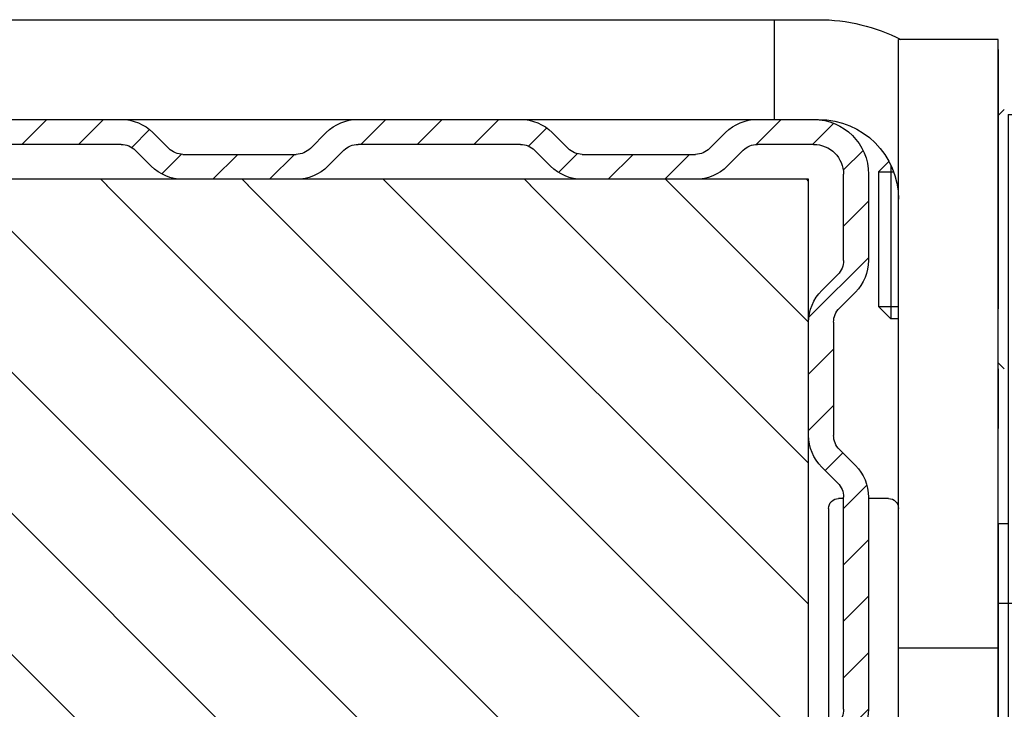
# Model space of a CAD drawing. Header units: millimetres. Extents: x 22865 to 60762, y -18816 to 15611.
# Tile 286 of 517: x 37736.97 to 37741.9, y 5360.25 to 5363.71. Entities that reach past the tile are written whole.
import ezdxf

# ---------------------------------------------------------------- set-up
doc = ezdxf.new("R2010")
doc.units = ezdxf.units.MM
doc.linetypes.add('CENTER_3', pattern=[22, 13, -3, 3, -3])
for name, color, linetype in [('1', 7, 'Continuous'), ('bramy przemyslowe', 5, 'Continuous'), ('BRO0010100220_PBL6', 7, 'Continuous'), ('BRO0010100773_PBL1', 7, 'Continuous'), ('BRO0010100774_PBL7', 7, 'Continuous'), ('BRO0010100815_PBL2', 7, 'Continuous'), ('BRO0010101580_PBL5', 7, 'Continuous'), ('BRO0010101582_PBL12', 7, 'Continuous'), ('BRO0010101584_PBL10', 7, 'Continuous'), ('BRO0010101584_PBL11', 7, 'Continuous'), ('BRO0010101585_ABL4', 7, 'Continuous'), ('BRO0010102185_PBL3', 7, 'Continuous'), ('BRO0010102342_PBL4', 7, 'Continuous'), ('BRO0010102390_PBL0', 7, 'Continuous'), ('BRO0010102615_PBL14', 7, 'Continuous'), ('BRO0010102615_PBL15', 7, 'Continuous'), ('BRO0010102658_PBL8', 7, 'Continuous'), ('DIN_912-M8X20_PBL1', 7, 'Continuous'), ('WYMIARY', 6, 'Continuous'), ('Z3047154_PBL3', 7, 'Continuous')]:
    doc.layers.add(name, color=color, linetype=linetype)
doc.styles.add('1-100', font='simplex.shx', dxfattribs={"width": 0.8, "height": 15})
doc.dimstyles.new('1-100', dxfattribs={"dimscale": 0.5, "dimtxt": 100, "dimasz": 1, "dimexe": 0.18, "dimexo": 0.0625, "dimgap": 5, "dimtad": 1, "dimdec": 1, "dimzin": 0, "dimdsep": 46, "dimtxsty": '1-100', "dimblk1": 'K', "dimblk2": 'K', "dimsah": 1, "dimcen": 0.09, "dimse1": 1, "dimse2": 1, "dimadec": 0, "dimazin": 0, "dimtfac": 1, "dimtdec": 1, "dimtofl": 0, "dimtmove": 0, "dimatfit": 3, "dimldrblk": 'K', "dimfxl": 0, "dimtolj": 1, "dimtzin": 0, "dimarcsym": 0})

# ---------------------------------------------------------------- blocks, each defined once
blk = doc.blocks.new('K')
for p, q in [((0, -19.11411989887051), (0, 19.11411989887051)), ((-19.11411989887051, 0), (19.11411989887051, 0))]:
    blk.add_line(p, q)
blk.add_circle((0, 0), 2.016107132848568)
blk = doc.blocks.new('*D795')
at = {"layer": 'WYMIARY', "color": 0, "lineweight": -2}
blk.add_line((37389.71645047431, 5384.614779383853), (37738.71645047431, 5384.614779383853), dxfattribs=at)
at = {"layer": 'WYMIARY', "color": 0, "linetype": 'ByBlock', "lineweight": -2, "xscale": 0.5, "yscale": 0.5, "zscale": 0.5, "rotation": 180}
blk.add_blockref('K', (37389.21645047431, 5384.614779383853), dxfattribs=at)
at = {"layer": 'WYMIARY', "color": 0, "linetype": 'ByBlock', "lineweight": -2, "xscale": 0.5, "yscale": 0.5, "zscale": 0.5}
blk.add_blockref('K', (37739.21645047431, 5384.614779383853), dxfattribs=at)
at = {"layer": 'WYMIARY', "color": 0, "insert": (37535.6051721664, 5394.614779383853), "char_height": 15, "attachment_point": 5, "style": '1-100'}
blk.add_mtext('\\A1;350.0', dxfattribs=at)
blk = doc.blocks.new('AS001-Aufsetzstück', base_point=(8795.809777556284, 7791.250453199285))
at = {"layer": 'BRO0010102185_PBL3', "color": 2, "linetype": 'Continuous'}
for p, q in [((9043.19311511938, 6887.916285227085), (8984.19311511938, 6887.916285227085)), ((8986.409929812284, 6882.916285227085), (8986.409929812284, 6887.916285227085)), ((8975.19311511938, 6886.916285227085), (8980.19311511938, 6886.916285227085)), ((8975.19311511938, 6834.416285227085), (8975.19311511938, 6886.916285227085)), ((8980.19311511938, 6834.416285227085), (8980.19311511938, 6886.916285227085)), ((9043.19311511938, 6882.916285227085), (8984.19311511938, 6882.916285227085)), ((8975.19311511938, 6856.416285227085), (8980.19311511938, 6856.416285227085))]:
    blk.add_line(p, q, dxfattribs=at)
for radius, end in [(9, 117.2218212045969), (4, 180)]:
    blk.add_arc((8984.19311511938, 6878.916285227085), radius, 90, end, dxfattribs=at)
at = {"layer": 'BRO0010102342_PBL4', "color": 2, "linetype": 'Continuous'}
for p, q in [((8980.69311511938, 6863.916285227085), (8981.69311511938, 6863.916285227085)), ((8982.94311511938, 6863.916285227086), (8983.19311511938, 6863.916285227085)), ((8983.69311511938, 6863.416151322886), (8983.69311511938, 6852.184085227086)), ((8975.19311511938, 6858.666285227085), (8972.89264453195, 6858.666285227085))]:
    blk.add_line(p, q, dxfattribs=at)
for centre, start, end in [((8980.69311511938, 6863.416285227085), 90, 180), ((8983.19311511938, 6863.416285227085), 0, 90)]:
    blk.add_arc(centre, 0.5, start, end, dxfattribs=at)
at = {"layer": 'BRO0010102390_PBL0', "color": 2, "linetype": 'CENTER_3'}
blk.add_line((8975.19311511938, 6886.416285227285), (8975.19311511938, 6867.416285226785), dxfattribs=at)
at = {"layer": 'BRO0010102390_PBL0', "color": 2, "linetype": 'Continuous'}
for p, q in [((8974.89311512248, 6883.416285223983), (8975.193115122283, 6883.116285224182)), ((8974.89311512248, 6870.416285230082), (8975.193115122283, 6870.716285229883))]:
    blk.add_line(p, q, dxfattribs=at)
at = {"layer": 'DIN_912-M8X20_PBL1', "color": 2, "linetype": 'Continuous'}
for p, q in [((8981.19311511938, 6880.291285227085), (8980.671548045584, 6880.812852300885)), ((8980.56811511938, 6880.606211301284), (8980.56811511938, 6872.916285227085)), ((8981.19311511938, 6880.291285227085), (8980.438631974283, 6880.291285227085)), ((8981.19311511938, 6880.291285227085), (8981.19311511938, 6873.541285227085)), ((8981.19311511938, 6873.541285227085), (8980.19311511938, 6873.541285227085)), ((8981.19311511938, 6873.541285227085), (8980.56811511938, 6872.916285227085)), ((8980.19311511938, 6872.916285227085), (8980.56811511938, 6872.916285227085))]:
    blk.add_line(p, q, dxfattribs=at)
blk = doc.blocks.new('Fangvorrichtung-L_feste-Rolle', base_point=(3261.923091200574, 8217.323791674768))
at = {"layer": '1', "color": 2, "linetype": 'Continuous'}
for p, q in [((3474.345640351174, 7596.597885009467), (3474.345640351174, 7589.693527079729)), ((3459.327602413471, 7586.625206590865), (3459.319907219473, 7587.353501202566)), ((3461.395934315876, 7565.612138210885), (3461.395934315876, 7578.327828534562)), ((3463.492728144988, 7550.143040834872), (3463.339538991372, 7550.141703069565))]:
    blk.add_line(p, q, dxfattribs=at)
blk.add_arc((3457.187277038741, 7553.128598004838), 0.4649686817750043, 81.56627017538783, 202.6024370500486, dxfattribs=at)
at = {"layer": 'BRO0010100220_PBL6', "color": 2, "linetype": 'Continuous'}
for p, q in [((3466.440935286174, 7577.218726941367), (3466.440935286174, 7578.867428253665)), ((3461.940935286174, 7547.923484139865), (3461.940935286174, 7550.130771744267)), ((3466.440935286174, 7547.923484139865), (3466.440935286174, 7549.359165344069)), ((3462.240935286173, 7547.623484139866), (3466.140935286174, 7547.623484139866))]:
    blk.add_line(p, q, dxfattribs=at)
for centre, radius, start, end in [((3462.240935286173, 7547.923484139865), 0.2999999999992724, 180, 270), ((3466.140935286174, 7547.923484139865), 0.2999999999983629, 270, 0)]:
    blk.add_arc(centre, radius, start, end, dxfattribs=at)
at = {"layer": 'BRO0010100773_PBL1', "color": 2, "linetype": 'Continuous'}
for p, q in [((3465.540935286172, 7603.373484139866), (3465.540935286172, 7603.086772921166)), ((3479.540935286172, 7603.373484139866), (3465.540935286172, 7603.373484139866)), ((3476.040935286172, 7595.884170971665), (3476.040935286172, 7603.373484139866)), ((3477.540935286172, 7603.373484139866), (3477.540935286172, 7563.623484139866)), ((3479.540935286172, 7603.373484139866), (3479.540935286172, 7550.976331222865)), ((3473.290935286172, 7578.927205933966), (3473.290935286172, 7577.317457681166)), ((3479.540935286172, 7563.623484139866), (3467.540935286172, 7563.623484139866)), ((3478.250588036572, 7559.178518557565), (3479.033260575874, 7559.966335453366)), ((3462.540935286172, 7558.623484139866), (3462.540935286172, 7551.225246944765)), ((3477.64650809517, 7554.897385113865), (3477.646520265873, 7557.635549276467)), ((3479.54093535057, 7554.555527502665), (3479.540935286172, 7555.262806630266)), ((3477.977358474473, 7553.908143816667), (3477.977691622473, 7553.907982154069)), ((3478.540935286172, 7553.873484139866), (3478.032585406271, 7553.873484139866)), ((3484.818852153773, 7553.608250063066), (3480.799805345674, 7552.531349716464)), ((3484.818852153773, 7553.608250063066), (3485.336490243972, 7551.676398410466)), ((3485.336490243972, 7551.676398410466), (3479.540935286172, 7550.123484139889)), ((3479.540935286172, 7550.614635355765), (3479.540935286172, 7550.123484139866)), ((3464.094477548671, 7550.001846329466), (3475.089994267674, 7548.557548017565)), ((3479.005036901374, 7550.123484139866), (3479.540935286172, 7550.123484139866))]:
    blk.add_line(p, q, dxfattribs=at)
for points in [[(3479.033216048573, 7559.966290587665), (3479.165572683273, 7560.113299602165), (3479.276371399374, 7560.264583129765), (3479.365394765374, 7560.416833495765), (3479.435139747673, 7560.570831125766), (3479.486950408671, 7560.726947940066), (3479.521311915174, 7560.884420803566), (3479.538634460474, 7561.043134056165), (3479.540934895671, 7561.125215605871)], [(3477.657204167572, 7557.980848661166), (3477.661425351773, 7558.034874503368), (3477.678143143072, 7558.156620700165), (3477.705194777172, 7558.279154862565), (3477.742462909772, 7558.400909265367), (3477.789485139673, 7558.520612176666), (3477.845489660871, 7558.637179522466), (3477.909126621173, 7558.74916504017), (3477.979392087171, 7558.856312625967), (3478.054884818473, 7558.957944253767), (3478.134375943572, 7559.053808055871), (3478.216617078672, 7559.143693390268), (3478.250710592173, 7559.178642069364)], [(3477.646520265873, 7557.635549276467), (3477.647305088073, 7557.721125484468), (3477.649308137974, 7557.806465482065), (3477.652521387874, 7557.891553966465), (3477.657203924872, 7557.980844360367)], [(3477.977358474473, 7553.908143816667), (3477.976538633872, 7553.908597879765), (3477.967898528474, 7553.914096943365), (3477.950814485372, 7553.927335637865), (3477.927205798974, 7553.949366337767), (3477.898811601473, 7553.980909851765), (3477.867236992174, 7554.022410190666), (3477.834024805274, 7554.073996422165), (3477.800518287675, 7554.135690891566), (3477.767986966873, 7554.207283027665), (3477.737478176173, 7554.288652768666), (3477.709997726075, 7554.379529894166), (3477.686412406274, 7554.479741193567), (3477.667577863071, 7554.589036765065), (3477.65429068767, 7554.707204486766), (3477.647351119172, 7554.834049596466), (3477.646508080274, 7554.897324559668)], [(3478.060504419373, 7553.873730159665), (3478.057097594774, 7553.874813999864), (3478.033609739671, 7553.883281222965), (3477.999645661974, 7553.897672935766), (3477.977691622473, 7553.907982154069)], [(3479.545671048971, 7553.400058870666), (3479.54206969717, 7553.449645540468), (3479.540935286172, 7553.497261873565)], [(3480.799805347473, 7552.531349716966), (3480.754036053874, 7552.520232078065), (3480.685573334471, 7552.507777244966), (3480.616989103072, 7552.500158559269), (3480.557255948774, 7552.49739517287)]]:
    blk.add_lwpolyline(points, dxfattribs=at)
for centre, radius, start, end in [((3478.040935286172, 7595.884147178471), 2, 180, 240.0000000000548), ((3476.540935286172, 7593.286070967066), 1, 0, 60.00000000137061), ((3476.540935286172, 7564.087585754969), 1.000000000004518, 332.318671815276, 0), ((3467.540935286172, 7558.623484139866), 5, 90, 180), ((3478.032572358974, 7553.058024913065), 0.8154592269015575, 88.04179928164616, 89.99908327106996), ((3478.540935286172, 7552.873484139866), 1, 0, 90), ((3480.540935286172, 7553.497261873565), 1, 180, 284.9999999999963), ((3480.540935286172, 7553.497261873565), 0.9999999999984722, 267.9373187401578, 273.3333333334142), ((3481.236496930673, 7550.858297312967), 1.728668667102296, 110.4718996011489, 112.5268347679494), ((3481.260617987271, 7550.793436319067), 1.797869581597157, 107.5312585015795, 110.4691162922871), ((3480.540935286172, 7553.497261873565), 1.000000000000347, 278.3810659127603, 278.8377023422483), ((3480.815884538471, 7552.201204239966), 0.3215232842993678, 106.1949395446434, 107.5276215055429), ((3476.189779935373, 7556.945239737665), 8.459485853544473, 262.530049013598, 265.6010792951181), ((3475.779601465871, 7551.624449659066), 3.122909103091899, 265.6169357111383, 277.850182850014)]:
    blk.add_arc(centre, radius, start, end, dxfattribs=at)
for points in [[(3480.756760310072, 7552.517728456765), (3480.741432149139, 7552.514050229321), (3480.726209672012, 7552.509968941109)], [(3480.895396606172, 7552.556963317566), (3480.82662102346, 7552.535485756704), (3480.756760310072, 7552.517728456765)], [(3480.574216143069, 7552.45506890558), (3480.462867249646, 7552.403918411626), (3480.355639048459, 7552.34443417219), (3480.259094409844, 7552.280797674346), (3480.167952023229, 7552.20978941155), (3480.088899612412, 7552.137507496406), (3480.014712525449, 7552.060104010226), (3479.9504619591, 7551.98510303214), (3479.891314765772, 7551.906151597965)], [(3479.891314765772, 7551.906151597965), (3479.819192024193, 7551.792691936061), (3479.755876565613, 7551.674009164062), (3479.705622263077, 7551.561179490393), (3479.662300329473, 7551.445556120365)], [(3463.23520017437, 7550.251115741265), (3463.083235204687, 7550.335560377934), (3462.941193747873, 7550.436069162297), (3462.823524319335, 7550.54312208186), (3462.721543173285, 7550.665015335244), (3462.643607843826, 7550.792946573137), (3462.586336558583, 7550.931406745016), (3462.552200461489, 7551.076700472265), (3462.540935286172, 7551.225246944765)], [(3479.662300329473, 7551.445556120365), (3479.640026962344, 7551.377311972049), (3479.619846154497, 7551.308402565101), (3479.574731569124, 7551.11658219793), (3479.543546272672, 7550.922014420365)], [(3479.005036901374, 7550.123484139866), (3479.064963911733, 7550.209956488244), (3479.123483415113, 7550.297390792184), (3479.175825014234, 7550.378375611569), (3479.226873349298, 7550.460179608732), (3479.271040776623, 7550.533453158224), (3479.31411579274, 7550.607376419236), (3479.349899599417, 7550.670794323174), (3479.384894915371, 7550.734642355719), (3479.412459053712, 7550.786186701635), (3479.439667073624, 7550.837940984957), (3479.459587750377, 7550.87607743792), (3479.479770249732, 7550.914026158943), (3479.487221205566, 7550.92762083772), (3479.494938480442, 7550.941116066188), (3479.500942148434, 7550.951011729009), (3479.507237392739, 7550.960606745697), (3479.511705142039, 7550.966681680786), (3479.516990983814, 7550.972377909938), (3479.520519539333, 7550.97510979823), (3479.524528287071, 7550.976329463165)], [(3479.524528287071, 7550.976329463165), (3479.528415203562, 7550.974499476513), (3479.531179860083, 7550.970537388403), (3479.532664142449, 7550.966900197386), (3479.533635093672, 7550.963280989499), (3479.534703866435, 7550.958254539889), (3479.535605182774, 7550.953122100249), (3479.53734973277, 7550.938652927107), (3479.5383395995, 7550.92417118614), (3479.539249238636, 7550.904035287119), (3479.5398629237, 7550.883865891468), (3479.540712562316, 7550.827000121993), (3479.540867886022, 7550.770147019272), (3479.5409148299, 7550.692393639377), (3479.540935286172, 7550.614635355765)], [(3464.094477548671, 7550.001846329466), (3463.864679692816, 7550.040442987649), (3463.638292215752, 7550.096374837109), (3463.433196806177, 7550.16488879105), (3463.23520017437, 7550.251115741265)], [(3476.206138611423, 7548.53080660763), (3476.632927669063, 7548.609649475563), (3477.05098723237, 7548.727634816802), (3477.445436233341, 7548.880405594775), (3477.823009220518, 7549.070761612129), (3478.166390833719, 7549.289736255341), (3478.484997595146, 7549.543640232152), (3478.761814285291, 7549.818924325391), (3479.005036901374, 7550.123484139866)]]:
    blk.add_spline(points, degree=3, dxfattribs=at)
at = {"layer": 'BRO0010100774_PBL7', "color": 2, "linetype": 'Continuous'}
for p, q in [((3459.814872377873, 7603.109250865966), (3456.916058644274, 7603.083826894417)), ((3456.916058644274, 7553.501724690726), (3456.916058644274, 7603.083826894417)), ((3459.319907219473, 7587.353501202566), (3459.319907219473, 7603.105904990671)), ((3461.334267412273, 7603.123484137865), (3459.829911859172, 7603.110355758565)), ((3461.334267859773, 7603.123484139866), (3459.829912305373, 7603.110355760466)), ((3461.318256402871, 7583.982675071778), (3461.318256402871, 7603.12362363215)), ((3466.044895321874, 7603.082445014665), (3461.334267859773, 7603.123484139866)), ((3466.319322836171, 7590.127866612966), (3466.319322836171, 7602.897534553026)), ((3466.323413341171, 7597.080810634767), (3473.80634821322, 7597.015507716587)), ((3474.015897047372, 7596.927631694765), (3474.345640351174, 7596.597885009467)), ((3466.823706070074, 7589.627885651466), (3466.819257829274, 7589.627866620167)), ((3476.815207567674, 7589.715078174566), (3466.823706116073, 7589.627885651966)), ((3459.327915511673, 7586.241962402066), (3459.327602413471, 7586.625206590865)), ((3459.327912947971, 7586.241962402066), (3459.326433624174, 7583.545971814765)), ((3461.31921710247, 7583.982666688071), (3459.814903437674, 7583.969538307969)), ((3477.034955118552, 7583.845520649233), (3461.31921710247, 7583.982666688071)), ((3459.319907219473, 7583.448652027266), (3459.319907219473, 7583.470192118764)), ((3459.317449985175, 7581.874739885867), (3459.249134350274, 7565.313819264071)), ((3461.809870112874, 7578.827809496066), (3477.036805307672, 7578.960518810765)), ((3474.107585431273, 7578.934338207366), (3474.040022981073, 7578.934338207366)), ((3477.036805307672, 7578.960518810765), (3477.016773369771, 7578.960518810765)), ((3459.249134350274, 7565.313819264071), (3459.248083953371, 7565.200867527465)), ((3459.735492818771, 7565.610355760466), (3461.239842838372, 7565.623484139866)), ((3461.239842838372, 7565.623484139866), (3473.91558418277, 7565.512864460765)), ((3474.126940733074, 7565.423148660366), (3474.131920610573, 7565.423148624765)), ((3474.45877716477, 7565.09053527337), (3474.131920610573, 7565.423148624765)), ((3474.458796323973, 7565.090525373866), (3474.13195320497, 7565.423132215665)), ((3459.236298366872, 7564.848465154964), (3459.23415209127, 7564.259597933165)), ((3459.238669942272, 7565.067011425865), (3459.236298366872, 7564.848465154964)), ((3459.239052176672, 7565.093711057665), (3459.238669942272, 7565.067011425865)), ((3459.239307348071, 7565.106727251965), (3459.239052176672, 7565.093711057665)), ((3459.239507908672, 7565.114717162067), (3459.239307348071, 7565.106727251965)), ((3459.239770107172, 7565.122903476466), (3459.239507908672, 7565.114717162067)), ((3474.545390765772, 7564.871290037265), (3474.54524136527, 7564.877679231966)), ((3474.545663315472, 7564.856048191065), (3474.545390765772, 7564.871290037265)), ((3474.54599090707, 7564.830803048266), (3474.545663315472, 7564.856048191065)), ((3474.546649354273, 7564.753999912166), (3474.54599090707, 7564.830803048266)), ((3474.549729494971, 7563.765841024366), (3474.546649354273, 7564.753999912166)), ((3459.23415209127, 7564.259597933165), (3459.253895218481, 7550.60876053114)), ((3474.549729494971, 7563.765841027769), (3474.549728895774, 7563.765090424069)), ((3474.550039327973, 7563.623551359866), (3474.549728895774, 7563.765090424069)), ((3459.249560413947, 7553.605940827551), (3457.255471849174, 7553.588538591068)), ((3456.758020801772, 7552.949894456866), (3456.756345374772, 7552.411310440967)), ((3456.756345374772, 7552.411310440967), (3456.758326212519, 7550.084230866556)), ((3463.339538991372, 7550.141703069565), (3456.758326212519, 7550.084230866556))]:
    blk.add_line(p, q, dxfattribs=at)
for points in [[(3462.655850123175, 7578.35750460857), (3462.655881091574, 7578.358583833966), (3462.655963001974, 7578.360921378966), (3462.656133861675, 7578.364839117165), (3462.656450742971, 7578.370599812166), (3462.656992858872, 7578.378371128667), (3462.65790082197, 7578.388609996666), (3462.659254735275, 7578.400717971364), (3462.661158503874, 7578.414458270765), (3462.663652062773, 7578.429274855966), (3462.666709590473, 7578.444558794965), (3462.670384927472, 7578.460307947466), (3462.674687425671, 7578.476346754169), (3462.679640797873, 7578.492605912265), (3462.685245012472, 7578.508965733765), (3462.691526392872, 7578.525406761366), (3462.698500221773, 7578.541880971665), (3462.706182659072, 7578.558348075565), (3462.714586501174, 7578.574764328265), (3462.723721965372, 7578.591085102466), (3462.733596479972, 7578.607264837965)], [(3462.733596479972, 7578.607264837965), (3462.744214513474, 7578.62325713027), (3462.75557756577, 7578.639015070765), (3462.767683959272, 7578.654491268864), (3462.780528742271, 7578.669638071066), (3462.794104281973, 7578.684408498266), (3462.808399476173, 7578.698755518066), (3462.823400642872, 7578.712633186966), (3462.839090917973, 7578.725996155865), (3462.855449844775, 7578.738799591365), (3462.872453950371, 7578.750999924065), (3462.890076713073, 7578.762554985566), (3462.908288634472, 7578.773424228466), (3462.927057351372, 7578.783568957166), (3462.946347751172, 7578.792952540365), (3462.966122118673, 7578.801540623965), (3462.98634029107, 7578.809301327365), (3463.006959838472, 7578.816205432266), (3463.027936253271, 7578.822226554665), (3463.049223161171, 7578.827341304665)], [(3463.049223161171, 7578.827341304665), (3463.070772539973, 7578.831529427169), (3463.092534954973, 7578.834773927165), (3463.114459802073, 7578.837061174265)], [(3463.114459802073, 7578.837061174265), (3463.136495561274, 7578.838380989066), (3463.151000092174, 7578.838718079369)], [(3459.735492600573, 7565.610355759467), (3459.728844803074, 7565.610253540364), (3459.702381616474, 7565.608968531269), (3459.676212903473, 7565.606307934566), (3459.650413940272, 7565.602310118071), (3459.625056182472, 7565.597017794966), (3459.600207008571, 7565.590477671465), (3459.575929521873, 7565.582740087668), (3459.552282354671, 7565.573858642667), (3459.529319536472, 7565.563889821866), (3459.507090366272, 7565.552892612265), (3459.485639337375, 7565.540928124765), (3459.465006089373, 7565.528059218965), (3459.445225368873, 7565.514350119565), (3459.426327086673, 7565.499866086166), (3459.408336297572, 7565.484673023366), (3459.391273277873, 7565.468837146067), (3459.375153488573, 7565.452424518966), (3459.359988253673, 7565.435501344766), (3459.345784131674, 7565.418132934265), (3459.332543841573, 7565.400384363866), (3459.320265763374, 7565.382319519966), (3459.308943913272, 7565.364000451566), (3459.298572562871, 7565.345495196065), (3459.28912619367, 7565.326839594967), (3459.280563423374, 7565.308027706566), (3459.272920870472, 7565.289233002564), (3459.266194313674, 7565.270581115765), (3459.260372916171, 7565.252222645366), (3459.255430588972, 7565.234314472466), (3459.251312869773, 7565.216957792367), (3459.247936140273, 7565.200130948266), (3459.245302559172, 7565.184317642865), (3459.243335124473, 7565.169792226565), (3459.241961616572, 7565.157085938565), (3459.241096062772, 7565.146993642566), (3459.240539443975, 7565.138878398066), (3459.240188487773, 7565.132586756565), (3459.239950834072, 7565.127476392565), (3459.239770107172, 7565.122903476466)], [(3474.032578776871, 7565.490114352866), (3473.995618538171, 7565.502648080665), (3473.957312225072, 7565.510282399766), (3473.920567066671, 7565.512864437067)], [(3474.13195337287, 7565.423132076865), (3474.100004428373, 7565.451327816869), (3474.067568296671, 7565.472907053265), (3474.032578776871, 7565.490114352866)], [(3474.54524136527, 7564.877679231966), (3474.545066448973, 7564.883682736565), (3474.544959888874, 7564.886704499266), (3474.54482250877, 7564.890053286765), (3474.544636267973, 7564.893863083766), (3474.544346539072, 7564.898689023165), (3474.543854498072, 7564.905126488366), (3474.543039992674, 7564.913318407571), (3474.541678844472, 7564.923778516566), (3474.539620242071, 7564.935987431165), (3474.53671093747, 7564.949599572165), (3474.532790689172, 7564.964390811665), (3474.527730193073, 7564.980082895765), (3474.521450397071, 7564.996349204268), (3474.513935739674, 7565.012836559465), (3474.505163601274, 7565.029324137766), (3474.495168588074, 7565.045559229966), (3474.484015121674, 7565.061322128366), (3474.471808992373, 7565.076406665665), (3474.458796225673, 7565.090525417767)]]:
    blk.add_lwpolyline(points, dxfattribs=at)
for centre, radius, start, end in [((3466.042260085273, 7602.782440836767), 0.3000172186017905, 22.55832458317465, 89.49672682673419), ((3473.803729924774, 7596.71548311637), 0.3000360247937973, 44.99721786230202, 89.49999743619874), ((3466.819332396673, 7590.127876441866), 0.5000095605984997, 180.0011262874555, 269.9914543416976), ((3466.823394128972, 7590.127845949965), 0.4999813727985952, 179.9976321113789, 270.000004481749), ((3459.819141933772, 7583.470321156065), 0.4992331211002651, 90.48643406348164, 180.0876605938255), ((3477.025568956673, 7583.545555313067), 0.3001121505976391, 12.55068660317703, 88.2077527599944), ((2250.277848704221, 7577.632194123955), 1227.055225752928, 0.07680452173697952, 0.2791631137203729), ((2988.947159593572, 7583.395326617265), 470.3727532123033, 359.8145284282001, 0.006495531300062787), ((3477.034170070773, 7579.260522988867), 0.3000172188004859, 270.5032732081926, 359.997020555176), ((3461.895924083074, 7578.327830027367), 0.4999897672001, 90.51115822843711, 180.0001710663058), ((3463.155322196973, 7578.343638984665), 0.4950979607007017, 90.50016845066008, 91.19838706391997), ((3474.104996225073, 7579.230506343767), 0.2961794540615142, 270.5008871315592, 271.9843434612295), ((3473.912983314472, 7565.212917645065), 0.2999580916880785, 44.49668196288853, 89.50319511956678), ((3473.918317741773, 7565.213914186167), 0.2989004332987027, 44.51639742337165, 89.48504204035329), ((3459.704482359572, 7564.924990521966), 0.4674762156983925, 172.3215359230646, 179.263083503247), ((3474.243536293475, 7564.879307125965), 0.3015724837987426, 29.66897744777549, 44.46090958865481), ((3474.245145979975, 7564.880405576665), 0.2996304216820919, 14.61969254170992, 29.63828298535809), ((3474.243236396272, 7564.880060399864), 0.3015653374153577, 0.03839667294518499, 14.59157679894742), ((3459.751800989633, 7550.610871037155), 0.4979097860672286, 180.2498415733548, 269.7254346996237)]:
    blk.add_arc(centre, radius, start, end, dxfattribs=at)
for points in [[(3466.703883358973, 7577.226776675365), (3466.70452832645, 7577.451046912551), (3466.705210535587, 7577.675317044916), (3466.707235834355, 7578.272933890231), (3466.709647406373, 7578.870549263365)], [(3462.654459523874, 7565.610131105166), (3462.653655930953, 7567.21533103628), (3462.653202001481, 7568.820531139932), (3462.653872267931, 7573.590046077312), (3462.657754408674, 7578.359559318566)], [(3474.544801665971, 7564.880262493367), (3474.544940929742, 7564.880092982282), (3474.544925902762, 7564.879719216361), (3474.544938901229, 7564.878788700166), (3474.545050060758, 7564.878073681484), (3474.545150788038, 7564.876761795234), (3474.545174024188, 7564.875330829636), (3474.54522514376, 7564.873385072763), (3474.545297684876, 7564.871494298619), (3474.545449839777, 7564.866049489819), (3474.545543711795, 7564.860546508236), (3474.545667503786, 7564.852888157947), (3474.545787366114, 7564.845254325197), (3474.545917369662, 7564.835466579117), (3474.546027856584, 7564.825669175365), (3474.546150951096, 7564.813759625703), (3474.546264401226, 7564.801853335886), (3474.546385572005, 7564.787867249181), (3474.54649623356, 7564.773879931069), (3474.546613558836, 7564.757863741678), (3474.546722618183, 7564.74184789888), (3474.546954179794, 7564.703942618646), (3474.547156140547, 7564.666036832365), (3474.547369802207, 7564.620706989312), (3474.547559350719, 7564.575377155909), (3474.547753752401, 7564.523204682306), (3474.547927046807, 7564.471032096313), (3474.548100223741, 7564.412692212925), (3474.54825461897, 7564.354352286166)]]:
    blk.add_spline(points, degree=3, dxfattribs=at)
at = {"layer": 'BRO0010100815_PBL2', "color": 2, "linetype": 'Continuous'}
for p, q in [((3480.040935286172, 7582.873484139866), (3479.540935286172, 7582.873484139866)), ((3480.040935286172, 7582.873261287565), (3480.040935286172, 7557.373706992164)), ((3480.040935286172, 7557.373484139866), (3479.540935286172, 7557.373484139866))]:
    blk.add_line(p, q, dxfattribs=at)
at = {"layer": 'BRO0010101580_PBL5', "color": 2, "linetype": 'Continuous'}
for p, q in [((3463.790935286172, 7576.156447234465), (3466.790935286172, 7576.156447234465)), ((3463.790935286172, 7565.601221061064), (3463.790935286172, 7576.156390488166)), ((3465.790935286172, 7549.359165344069), (3466.790935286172, 7549.359165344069))]:
    blk.add_line(p, q, dxfattribs=at)
blk.add_arc((3465.790935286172, 7551.359165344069), 2.000000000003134, 224.129740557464, 270, dxfattribs=at)
at = {"layer": 'BRO0010101582_PBL12', "color": 2, "linetype": 'Continuous'}
for p, q in [((3472.790935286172, 7576.156447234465), (3475.790935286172, 7576.156447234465)), ((3475.790935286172, 7564.934742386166), (3475.790935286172, 7576.156390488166)), ((3474.543617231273, 7564.907512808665), (3475.790935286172, 7564.907512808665)), ((3475.790935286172, 7563.623484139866), (3475.790935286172, 7564.907423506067))]:
    blk.add_line(p, q, dxfattribs=at)
at = {"layer": 'BRO0010101584_PBL10', "color": 2, "linetype": 'Continuous'}
for p, q in [((3469.790935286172, 7578.896662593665), (3469.790935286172, 7577.302942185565)), ((3472.790935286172, 7578.922842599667), (3472.790935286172, 7577.372684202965)), ((3469.790935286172, 7576.298955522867), (3472.790935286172, 7576.298955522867)), ((3469.790935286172, 7565.548859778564), (3469.790935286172, 7576.298896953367)), ((3472.790935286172, 7565.522679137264), (3472.790935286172, 7576.298896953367))]:
    blk.add_line(p, q, dxfattribs=at)
at = {"layer": 'BRO0010101584_PBL11', "color": 2, "linetype": 'Continuous'}
for p, q in [((3466.790935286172, 7578.870482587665), (3466.790935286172, 7577.227525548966)), ((3469.790935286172, 7578.896662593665), (3469.790935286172, 7577.302942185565)), ((3466.790935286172, 7576.298955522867), (3469.790935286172, 7576.298955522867)), ((3466.790935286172, 7565.575040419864), (3466.790935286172, 7576.298896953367)), ((3469.790935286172, 7565.548859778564), (3469.790935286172, 7576.298896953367)), ((3466.790935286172, 7549.358924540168), (3468.989073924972, 7549.358924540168))]:
    blk.add_line(p, q, dxfattribs=at)
at = {"layer": 'BRO0010101585_ABL4', "color": 2, "linetype": 'CENTER_3'}
blk.add_line((3455.334658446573, 7570.123484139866), (3484.247212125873, 7570.123484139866), dxfattribs=at)
at = {"layer": 'BRO0010102615_PBL14', "color": 2, "linetype": 'Continuous'}
blk.add_line((3475.940618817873, 7565.110344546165), (3475.890935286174, 7565.110344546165), dxfattribs=at)
for centre, radius, start, end in [((3475.890935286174, 7565.010344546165), 0.1000000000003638, 90, 180), ((3475.940618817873, 7565.010344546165), 0.09999999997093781, 36.28745711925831, 90), ((3471.990935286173, 7562.110344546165), 4.999999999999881, 17.62095184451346, 36.28745708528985)]:
    blk.add_arc(centre, radius, start, end, dxfattribs=at)
at = {"layer": 'BRO0010102615_PBL15', "color": 2, "linetype": 'Continuous'}
for p, q in [((3475.940618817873, 7574.009368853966), (3475.890935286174, 7574.009368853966)), ((3463.040935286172, 7568.759559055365), (3463.040935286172, 7573.259178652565)), ((3475.940618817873, 7568.009368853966), (3475.890935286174, 7568.009368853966))]:
    blk.add_line(p, q, dxfattribs=at)
for centre, radius, start, end in [((3463.790935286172, 7573.259368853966), 0.75, 90, 180), ((3475.890935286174, 7573.909368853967), 0.0999999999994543, 90, 180), ((3475.940618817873, 7573.909368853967), 0.09999999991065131, 36.28745707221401, 90), ((3471.990935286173, 7571.009368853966), 5.000000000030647, 323.7125429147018, 36.28745708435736), ((3463.790935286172, 7568.759368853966), 0.75, 180, 270), ((3475.890935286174, 7568.109368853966), 0.1000000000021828, 180, 270), ((3475.940618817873, 7568.109368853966), 0.0999999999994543, 270, 323.7125428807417)]:
    blk.add_arc(centre, radius, start, end, dxfattribs=at)
at = {"layer": 'BRO0010102658_PBL8', "color": 2, "linetype": 'Continuous'}
for p, q in [((3478.894276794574, 7559.326147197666), (3478.894276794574, 7555.920821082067)), ((3477.807147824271, 7554.123484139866), (3477.857925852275, 7554.123484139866))]:
    blk.add_line(p, q, dxfattribs=at)
for centre, radius, start, end in [((3473.140935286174, 7557.623484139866), 6.000000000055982, 16.48576839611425, 20.24870213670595), ((3473.140935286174, 7557.623484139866), 5.999999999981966, 325.8470846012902, 343.5142316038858), ((3477.857925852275, 7554.423484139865), 0.2999999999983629, 270, 325.8470845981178)]:
    blk.add_arc(centre, radius, start, end, dxfattribs=at)
at = {"layer": 'Z3047154_PBL3', "color": 2, "linetype": 'Continuous'}
for p, q in [((3474.916453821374, 7578.943298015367), (3474.943375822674, 7577.823760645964)), ((3476.520059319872, 7578.541651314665), (3476.509853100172, 7578.955914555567)), ((3476.640320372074, 7572.840494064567), (3476.520059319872, 7578.541651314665)), ((3474.943375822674, 7577.823760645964), (3474.977541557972, 7576.280099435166)), ((3472.607670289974, 7577.373751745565), (3464.76726809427, 7577.17665282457)), ((3476.814020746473, 7563.926137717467), (3476.706617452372, 7569.356399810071)), ((3476.820528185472, 7563.623484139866), (3476.814020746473, 7563.926137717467))]:
    blk.add_line(p, q, dxfattribs=at)
for points in [[(3464.76726809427, 7577.17665282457), (3464.766589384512, 7577.17618980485), (3464.766191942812, 7577.175236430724), (3464.765575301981, 7577.173011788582), (3464.765190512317, 7577.171004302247), (3464.764687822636, 7577.167559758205), (3464.76426710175, 7577.163964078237), (3464.763800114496, 7577.159050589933), (3464.763423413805, 7577.15419319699), (3464.762593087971, 7577.140526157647), (3464.761981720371, 7577.126782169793), (3464.761350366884, 7577.108088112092), (3464.760878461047, 7577.089416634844), (3464.76043950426, 7577.066085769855), (3464.760126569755, 7577.04274282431), (3464.759877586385, 7577.015095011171), (3464.759733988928, 7576.987449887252), (3464.759672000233, 7576.955870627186), (3464.759701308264, 7576.924290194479), (3464.759823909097, 7576.889155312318), (3464.760028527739, 7576.854021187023), (3464.760743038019, 7576.774713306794), (3464.76175582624, 7576.695408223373), (3464.763162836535, 7576.607677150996), (3464.764845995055, 7576.519951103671), (3464.766877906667, 7576.428501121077), (3464.769178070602, 7576.337057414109), (3464.771711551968, 7576.246434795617), (3464.774499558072, 7576.155819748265)], [(3472.607670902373, 7577.373748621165), (3472.981378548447, 7577.361965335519), (3473.351818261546, 7577.30749648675), (3473.70480217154, 7577.212422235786), (3474.04325314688, 7577.074827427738), (3474.349036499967, 7576.901248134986), (3474.627564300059, 7576.686302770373), (3474.862868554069, 7576.439103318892), (3475.054342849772, 7576.157971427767)]]:
    blk.add_spline(points, degree=3, dxfattribs=at)
blk = doc.blocks.new('Endwinkel-Profil', base_point=(58048.38294622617, -47824.03092419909))
at = {"layer": '1', "linetype": 'Continuous'}
h = blk.add_hatch(dxfattribs=at)
h.set_pattern_fill('CUSTOM0', color=2, scale=2, angle=135, pattern_type=2)
h.set_pattern_definition([(135, (1.818989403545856e-12, 3.637978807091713e-12), (-2.220446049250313e-16, -2.82842712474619), [])])
edge = h.paths.add_edge_path()
edge.add_arc((30721.84732859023, -23327.40612161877), 0.999995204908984, 180.0006632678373, 225.0006632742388)
edge.add_line((30721.14023338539, -23328.11323319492), (30721.93833338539, -23328.91133319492))
edge.add_arc((30720.34732649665, -23330.50231656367), 2.250006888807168, 359.99957649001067, 44.999576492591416, ccw=False)
edge.add_line((30722.59733338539, -23330.50233319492), (30722.59733338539, -23336.17393319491))
edge.add_arc((30720.34732649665, -23336.17394982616), 2.250006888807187, 315.0004235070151, 0.00042350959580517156, ccw=False)
edge.add_line((30721.93833338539, -23337.76493319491), (30721.14023338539, -23338.56303319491))
edge.add_arc((30721.84732859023, -23339.27014477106), 0.9999952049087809, 134.9993367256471, 179.9993367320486)
edge.add_line((30720.84733338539, -23339.27013319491), (30720.84733338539, -23349.90613319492))
edge.add_arc((30721.84732859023, -23349.90612161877), 0.999995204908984, 180.0006632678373, 225.0006632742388)
edge.add_line((30721.14023338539, -23350.61323319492), (30721.93833338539, -23351.41133319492))
edge.add_arc((30720.34732649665, -23353.00231656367), 2.250006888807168, 359.99957649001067, 44.999576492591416, ccw=False)
edge.add_line((30722.59733338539, -23353.00233319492), (30722.59733338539, -23358.67393319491))
edge.add_arc((30720.34732649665, -23358.67394982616), 2.250006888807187, 315.0004235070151, 0.00042350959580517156, ccw=False)
edge.add_line((30721.93833338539, -23360.26493319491), (30721.14023338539, -23361.06303319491))
edge.add_arc((30721.84732859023, -23361.77014477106), 0.9999952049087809, 134.9993367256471, 179.9993367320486)
edge.add_line((30720.84733338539, -23361.77013319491), (30720.84733338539, -23366.08813319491))
edge.add_arc((30722.34733338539, -23366.08813319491), 1.5, 180, 270)
edge.add_line((30722.34733338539, -23367.58813319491), (30739.34733338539, -23367.58813319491))
edge.add_arc((30739.34733338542, -23367.08813319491), 0.5, 269.9999999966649, 89.99999999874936)
edge.add_line((30739.34733338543, -23366.58813319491), (30735.59733338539, -23366.58813319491))
edge.add_line((30735.59733338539, -23366.58813319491), (30735.59733338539, -23365.33813319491))
edge.add_line((30735.59733338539, -23365.33813319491), (30739.34733338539, -23365.33813319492))
edge.add_arc((30739.34733338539, -23367.08813319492), 1.749999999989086, 270, 90, ccw=False)
edge.add_line((30739.34733338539, -23368.83813319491), (30722.34733338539, -23368.83813319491))
edge.add_arc((30722.34733338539, -23366.08813319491), 2.75, 180, 270, ccw=False)
edge.add_line((30719.59733338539, -23366.08813319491), (30719.59733338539, -23361.77013319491))
edge.add_arc((30721.84734027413, -23361.77011656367), 2.250006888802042, 135.0004235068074, 180.0004235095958, ccw=False)
edge.add_line((30720.2563333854, -23360.17913319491), (30721.0544333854, -23359.38103319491))
edge.add_arc((30720.34733818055, -23358.67392161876), 0.9999952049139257, 314.9993367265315, 359.9993367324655)
edge.add_line((30721.34733338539, -23358.67393319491), (30721.34733338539, -23353.00233319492))
edge.add_arc((30720.34733818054, -23353.00234477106), 0.9999952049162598, 0.0006632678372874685, 45.00066327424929)
edge.add_line((30721.0544333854, -23352.29523319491), (30720.2563333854, -23351.49713319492))
edge.add_arc((30721.84734027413, -23349.90614982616), 2.25000688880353, 179.999576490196, 224.9995764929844, ccw=False)
edge.add_line((30719.59733338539, -23349.90613319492), (30719.59733338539, -23339.27013319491))
edge.add_arc((30721.84734027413, -23339.27011656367), 2.250006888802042, 135.0004235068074, 180.0004235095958, ccw=False)
edge.add_line((30720.2563333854, -23337.67913319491), (30721.0544333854, -23336.88103319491))
edge.add_arc((30720.34733818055, -23336.17392161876), 0.9999952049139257, 314.9993367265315, 359.9993367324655)
edge.add_line((30721.34733338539, -23336.17393319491), (30721.34733338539, -23330.50233319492))
edge.add_arc((30720.34733818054, -23330.50234477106), 0.9999952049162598, 0.0006632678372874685, 45.00066327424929)
edge.add_line((30721.0544333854, -23329.79523319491), (30720.2563333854, -23328.99713319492))
edge.add_arc((30721.84734027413, -23327.40614982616), 2.25000688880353, 179.999576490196, 224.9995764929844, ccw=False)
edge.add_line((30719.59733338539, -23327.40613319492), (30719.59733338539, -23323.08813319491))
edge.add_arc((30722.34733338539, -23323.08813319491), 2.75, 90, 180, ccw=False)
edge.add_line((30722.34733338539, -23320.33813319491), (30725.1653333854, -23320.33813319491))
edge.add_arc((30725.16535001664, -23322.58814008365), 2.250006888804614, 45.000423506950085, 90.00042350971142, ccw=False)
edge.add_line((30726.7563333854, -23320.99713319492), (30727.5544333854, -23321.79523319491))
edge.add_arc((30728.26154496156, -23321.08813799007), 0.9999952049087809, 224.9993367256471, 269.9993367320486)
edge.add_line((30728.2615333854, -23322.08813319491), (30733.93313338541, -23322.08813319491))
edge.add_arc((30733.93312180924, -23321.08813799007), 0.9999952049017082, 270.0006632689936, 315.0006632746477)
edge.add_line((30734.64023338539, -23321.79523319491), (30735.43833338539, -23320.99713319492))
edge.add_arc((30737.02931675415, -23322.58814008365), 2.25000688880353, 89.99957649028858, 134.9995764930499, ccw=False)
edge.add_line((30737.02933338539, -23320.33813319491), (30745.1653333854, -23320.33813319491))
edge.add_arc((30745.16535001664, -23322.58814008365), 2.250006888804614, 45.000423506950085, 90.00042350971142, ccw=False)
edge.add_line((30746.7563333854, -23320.99713319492), (30747.5544333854, -23321.79523319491))
edge.add_arc((30748.26154496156, -23321.08813799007), 0.9999952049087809, 224.9993367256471, 269.9993367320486)
edge.add_line((30748.2615333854, -23322.08813319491), (30753.93313338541, -23322.08813319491))
edge.add_arc((30753.93312180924, -23321.08813799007), 0.9999952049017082, 270.0006632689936, 315.0006632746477)
edge.add_line((30754.64023338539, -23321.79523319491), (30755.43833338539, -23320.99713319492))
edge.add_arc((30757.02931675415, -23322.58814008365), 2.25000688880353, 89.99957649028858, 134.9995764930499, ccw=False)
edge.add_line((30757.02933338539, -23320.33813319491), (30779.59733338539, -23320.33813319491))
edge.add_arc((30779.59733338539, -23321.83813319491), 1.5, 270, 90, ccw=False)
edge.add_line((30779.59733338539, -23323.33813319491), (30766.09733338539, -23323.33813319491))
edge.add_line((30766.09733338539, -23323.33813319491), (30766.09733338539, -23322.08813319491))
edge.add_line((30766.09733338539, -23322.08813319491), (30779.59733338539, -23322.08813319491))
edge.add_arc((30779.59733338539, -23321.83813319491), 0.25, 270, 90)
edge.add_line((30779.59733338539, -23321.58813319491), (30757.02933338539, -23321.58813319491))
edge.add_arc((30757.02934496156, -23322.58812839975), 0.9999952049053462, 90.00066326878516, 135.0006632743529)
edge.add_line((30756.32223338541, -23321.88103319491), (30755.52413338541, -23322.67913319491))
edge.add_arc((30753.93315001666, -23321.08812630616), 2.250006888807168, 269.99957649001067, 314.99957649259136, ccw=False)
edge.add_line((30753.93313338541, -23323.33813319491), (30748.2615333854, -23323.33813319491))
edge.add_arc((30748.26151675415, -23321.08812630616), 2.250006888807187, 225.0004235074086, 270.00042350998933, ccw=False)
edge.add_line((30746.6705333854, -23322.67913319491), (30745.8724333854, -23321.88103319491))
edge.add_arc((30745.16532180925, -23322.58812839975), 0.9999952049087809, 44.99933672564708, 89.99933673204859)
edge.add_line((30745.1653333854, -23321.58813319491), (30737.02933338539, -23321.58813319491))
edge.add_arc((30737.02934496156, -23322.58812839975), 0.9999952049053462, 90.00066326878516, 135.0006632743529)
edge.add_line((30736.32223338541, -23321.88103319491), (30735.52413338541, -23322.67913319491))
edge.add_arc((30733.93315001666, -23321.08812630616), 2.250006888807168, 269.99957649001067, 314.99957649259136, ccw=False)
edge.add_line((30733.93313338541, -23323.33813319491), (30728.2615333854, -23323.33813319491))
edge.add_arc((30728.26151675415, -23321.08812630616), 2.250006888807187, 225.0004235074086, 270.00042350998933, ccw=False)
edge.add_line((30726.6705333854, -23322.67913319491), (30725.8724333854, -23321.88103319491))
edge.add_arc((30725.16532180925, -23322.58812839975), 0.9999952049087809, 44.99933672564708, 89.99933673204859)
edge.add_line((30725.1653333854, -23321.58813319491), (30722.34733338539, -23321.58813319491))
edge.add_arc((30722.34733338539, -23323.08813319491), 1.5, 90, 180)
edge.add_line((30720.84733338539, -23323.08813319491), (30720.84733338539, -23327.40613319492))
h = blk.add_hatch(dxfattribs=at)
h.set_pattern_fill('_USER', color=2, scale=5, angle=45, pattern_type=0)
h.set_pattern_definition([(45, (0, 0), (-3.535533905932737, 3.535533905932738), [])])
edge = h.paths.add_edge_path()
edge.add_spline(control_points=[(30883.58556128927, -23323.33813319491), (30882.6270491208, -23330.22459783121), (30880.68641466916, -23344.16715495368), (30881.45592507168, -23358.22413380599), (30881.84536128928, -23365.33813319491)], knot_values=[0, 0, 0, 0, 20.80548482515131, 42.12345171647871, 42.12345171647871, 42.12345171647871, 42.12345171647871], degree=3, periodic=0)
edge.add_line((30881.84536128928, -23365.33813319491), (30722.59733338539, -23365.3381331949))
edge.add_line((30722.59733338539, -23365.3381331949), (30722.59733338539, -23323.3381331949))
edge.add_line((30722.59733338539, -23323.3381331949), (30883.58556128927, -23323.33813319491))
at = {"color": 2, "linetype": 'Continuous'}
for p, q in [((30725.1653333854, -23320.33813319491), (30722.34733338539, -23320.33813319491)), ((30745.1653333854, -23320.33813319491), (30737.02933338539, -23320.33813319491)), ((30779.59733338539, -23320.33813319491), (30757.02933338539, -23320.33813319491)), ((30727.5544333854, -23321.79523319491), (30726.7563333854, -23320.99713319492)), ((30735.43833338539, -23320.99713319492), (30734.64023338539, -23321.79523319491)), ((30747.5544333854, -23321.79523319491), (30746.7563333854, -23320.99713319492)), ((30755.43833338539, -23320.99713319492), (30754.64023338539, -23321.79523319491)), ((30722.34733338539, -23321.58813319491), (30725.1653333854, -23321.58813319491)), ((30737.02933338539, -23321.58813319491), (30745.1653333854, -23321.58813319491)), ((30757.02933338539, -23321.58813319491), (30779.59733338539, -23321.58813319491)), ((30725.8724333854, -23321.88103319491), (30726.6705333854, -23322.67913319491)), ((30733.93313338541, -23322.08813319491), (30728.2615333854, -23322.08813319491)), ((30735.52413338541, -23322.67913319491), (30736.32223338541, -23321.88103319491)), ((30745.8724333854, -23321.88103319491), (30746.6705333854, -23322.67913319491)), ((30753.93313338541, -23322.08813319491), (30748.2615333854, -23322.08813319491)), ((30755.52413338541, -23322.67913319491), (30756.32223338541, -23321.88103319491)), ((30719.59733338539, -23323.08813319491), (30719.59733338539, -23327.40613319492)), ((30720.84733338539, -23327.40613319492), (30720.84733338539, -23323.08813319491)), ((30722.59733338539, -23365.3381331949), (30722.59733338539, -23323.3381331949)), ((30722.59733338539, -23323.3381331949), (30883.58556128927, -23323.33813319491)), ((30728.2615333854, -23323.33813319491), (30733.93313338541, -23323.33813319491)), ((30748.2615333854, -23323.33813319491), (30753.93313338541, -23323.33813319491)), ((30721.93833338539, -23328.91133319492), (30721.14023338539, -23328.11323319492)), ((30720.2563333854, -23328.99713319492), (30721.0544333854, -23329.79523319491)), ((30721.34733338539, -23330.50233319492), (30721.34733338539, -23336.17393319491)), ((30722.59733338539, -23336.17393319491), (30722.59733338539, -23330.50233319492)), ((30721.0544333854, -23336.88103319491), (30720.2563333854, -23337.67913319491)), ((30721.14023338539, -23338.56303319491), (30721.93833338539, -23337.76493319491)), ((30719.59733338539, -23339.27013319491), (30719.59733338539, -23349.90613319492)), ((30720.84733338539, -23349.90613319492), (30720.84733338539, -23339.27013319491))]:
    blk.add_line(p, q, dxfattribs=at)
for centre, radius, start, end in [((30722.34733338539, -23323.08813319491), 2.75, 90, 180), ((30725.16535001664, -23322.58814008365), 2.250006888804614, 45.00042350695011, 90.00042350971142), ((30737.02931675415, -23322.58814008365), 2.25000688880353, 89.9995764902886, 134.9995764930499), ((30745.16535001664, -23322.58814008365), 2.250006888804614, 45.00042350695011, 90.00042350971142), ((30757.02931675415, -23322.58814008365), 2.25000688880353, 89.9995764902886, 134.9995764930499), ((30722.34733338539, -23323.08813319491), 1.5, 90, 180), ((30725.16532180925, -23322.58812839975), 0.9999952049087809, 44.99933672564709, 89.9993367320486), ((30737.02934496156, -23322.58812839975), 0.9999952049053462, 90.00066326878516, 135.0006632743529), ((30745.16532180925, -23322.58812839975), 0.9999952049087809, 44.99933672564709, 89.9993367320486), ((30757.02934496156, -23322.58812839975), 0.9999952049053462, 90.00066326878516, 135.0006632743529), ((30728.26154496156, -23321.08813799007), 0.9999952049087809, 224.9993367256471, 269.9993367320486), ((30733.93312180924, -23321.08813799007), 0.9999952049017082, 270.0006632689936, 315.0006632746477), ((30748.26154496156, -23321.08813799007), 0.9999952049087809, 224.9993367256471, 269.9993367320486), ((30753.93312180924, -23321.08813799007), 0.9999952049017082, 270.0006632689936, 315.0006632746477), ((30728.26151675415, -23321.08812630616), 2.250006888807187, 225.0004235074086, 270.0004235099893), ((30733.93315001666, -23321.08812630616), 2.250006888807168, 269.9995764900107, 314.9995764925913), ((30748.26151675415, -23321.08812630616), 2.250006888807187, 225.0004235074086, 270.0004235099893), ((30753.93315001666, -23321.08812630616), 2.250006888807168, 269.9995764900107, 314.9995764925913), ((30721.84734027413, -23327.40614982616), 2.25000688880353, 179.999576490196, 224.9995764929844), ((30721.84732859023, -23327.40612161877), 0.999995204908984, 180.0006632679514, 225.0006632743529), ((30720.34732649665, -23330.50231656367), 2.250006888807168, 359.9995764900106, 44.99957649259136), ((30720.34733818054, -23330.50234477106), 0.9999952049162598, 0.0006632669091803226, 45.00066327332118), ((30720.34733818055, -23336.17392161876), 0.9999952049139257, 314.9993367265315, 359.9993367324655), ((30720.34732649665, -23336.17394982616), 2.250006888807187, 315.0004235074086, 0.0004235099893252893), ((30721.84734027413, -23339.27011656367), 2.250006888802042, 135.0004235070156, 180.000423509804), ((30721.84732859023, -23339.27014477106), 0.9999952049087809, 134.9993367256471, 179.9993367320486), ((30721.84734027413, -23349.90614982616), 2.25000688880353, 179.999576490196, 224.9995764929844), ((30721.84732859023, -23349.90612161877), 0.999995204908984, 180.0006632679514, 225.0006632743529)]:
    blk.add_arc(centre, radius, start, end, dxfattribs=at)
blk = doc.blocks.new('zsb-rollenbock-laufrolle_garagentore_beschl_art_h', base_point=(59036.37016415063, -48127.9544974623))
blk.add_blockref('Endwinkel-Profil', (58048.38294622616, -47824.03092419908))
blk = doc.blocks.new('Zusammenstellung_Federwelle', base_point=(59446.03601327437, -46482.34138531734))
blk.add_blockref('zsb-rollenbock-laufrolle_garagentore_beschl_art_h', (59036.37016415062, -48127.95449746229))
blk = doc.blocks.new('Detail', base_point=(17879.9728033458, -19336.85101362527))
blk.add_blockref('Zusammenstellung_Federwelle', (45158.28046680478, -42331.73099119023))
blk = doc.blocks.new('Detail_Rampenausschnitt', base_point=(18997.39142404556, -19042.09075294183))
for name, p in [('AS001-Aufsetzstück', (13907.92209043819, -19318.61957191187)), ('Fangvorrichtung-L_feste-Rolle', (13869.1875839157, -19612.75343234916))]:
    blk.add_blockref(name, p)
at = {"layer": '1'}
blk.add_blockref('Detail', (15541.93644443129, -20394.07701444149), dxfattribs=at)
blk = doc.blocks.new('brama przekroj poziomy')
blk.add_blockref('Detail_Rampenausschnitt', (6616.968320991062, 2137.871402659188))

msp = doc.modelspace()

# ---------------------------------------------------------------- dimensions: what is measured, and where the dimension line sits
at = {"layer": 'WYMIARY'}
dim = msp.add_linear_dim(base=(37739.21645047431, 5384.614779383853), p1=(37389.21645047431, 5344.659447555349), p2=(37739.21645047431, 5344.659447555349), dimstyle='1-100', override={"dimtxsty": '1-100', "dimldrblk": 'K'}, dxfattribs=at)
dim.commit()
dim.dimension.update_dxf_attribs({"geometry": '*D795', "text_midpoint": (37535.6051721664, 5384.614779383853), "dimtype": 160})

# ---------------------------------------------------------------- next in the draw order: wipeouts: each hides what was drawn before it
at = {"color": 5}
msp.add_wipeout([(37387.51645047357, 5358.677719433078), (37387.51645047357, 5362.877719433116), (37740.916450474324, 5362.877719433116), (37740.916450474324, 5358.677719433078)], dxfattribs=at).dxf.layer = 'bramy przemyslowe'

# ---------------------------------------------------------------- next in the draw order: block references
at = {"xscale": -0.1, "yscale": 0.1, "zscale": 0.1}
msp.add_blockref('brama przekroj poziomy', (37912.55468296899, 5267.906877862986), dxfattribs=at)

doc.saveas('drawing.dxf')
